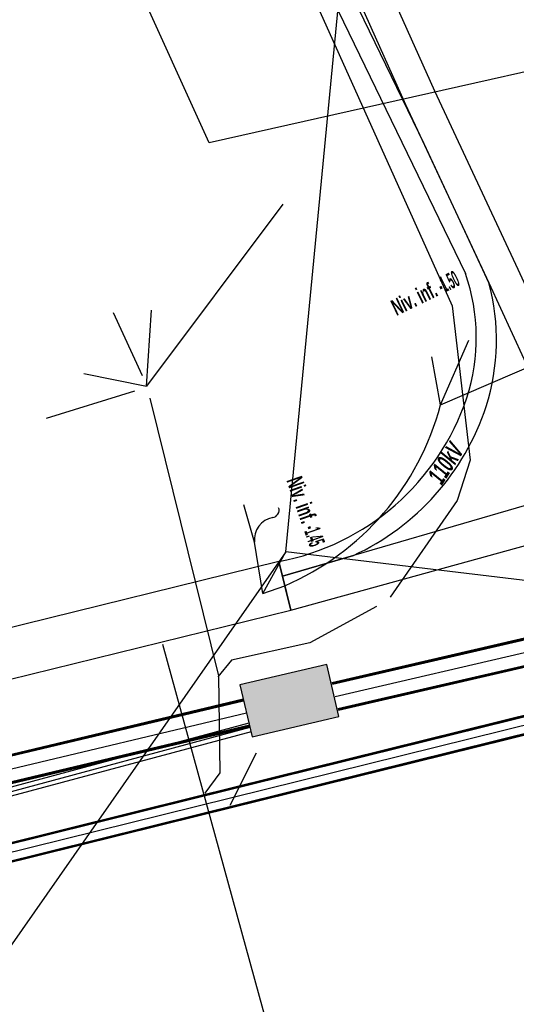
# Model space of a CAD drawing. Header units: metres. Extents: x 2695563 to 2696938, y 1260544 to 1262032.
# Tile 265 of 340: x 2696542 to 2696555, y 1261641 to 1261669. Entities that reach past the tile are written whole.
import ezdxf

# ---------------------------------------------------------------- set-up
doc = ezdxf.new("R2010")
doc.units = ezdxf.units.M
doc.header["$LTSCALE"] = 100
doc.linetypes.add('AUSGEZOGEN', pattern=[0])
for name, color, linetype in [('EU_Cadastre des conduites', 24, 'AUSGEZOGEN'), ('Réseau électrique_Cadastre des conduite_Bord du tracé', 1, 'AUSGEZOGEN'), ('Réseau électrique_Cadastre des conduite_Tronçon de tracé', 1, 'AUSGEZOGEN'), ('Réseau électrique_Cadastre des conduite_Tronçon de tracé_Texte', 1, 'AUSGEZOGEN'), ('Réseau électrique_Cadastre des conduites_Ouvrage_Surface-Ligne-Point', 1, 'AUSGEZOGEN'), ('Réseau électrique_Point altimétrique_Texte', 7, 'AUSGEZOGEN'), ('Télécommunications_SW_Cadastre des conduites_Bord du tracé', 94, 'AUSGEZOGEN'), ('Télécommunications_SW_Cadastre des conduites_Ouvrage', 94, 'AUSGEZOGEN')]:
    doc.layers.add(name, color=color, linetype=linetype)
doc.styles.add('ARIALNARROW', font='ARIALN.TTF')
pattern_1 = [(0, (2708005, 1273150), (6075, 6075), [6075, -6075]), (90, (2708005, 1273150), (-6075, 6075), [6075, -6075])]

# ---------------------------------------------------------------- blocks, each defined once
blk = doc.blocks.new('COMPLEXOBJECT_1654')
at = {"layer": 'Réseau électrique_Cadastre des conduite_Bord du tracé', "color": 1, "linetype": 'AUSGEZOGEN', "transparency": 33554687}
for points in [[(6553.702, 11661.611), (6553.533, 11661.974), (6551.885, 11665.504), (6546.995, 11675.601), (6546.509, 11675.366), (6553.044, 11661.874)], [(6547.813, 11653.805), (6547.914, 11653.397), (6549.904, 11653.976)]]:
    blk.add_lwpolyline(points, dxfattribs=at)
for centre, radius, start, end in [((6547.923, 11660.076), 5.427, 341.9419, 19.3422), ((6547.818, 11660.012), 6.097, 342.2421, 15.2074), ((6546.541, 11660.586), 6.899, 280.6231, 341.4741), ((6546.977, 11660.33), 6.996, 294.736, 341.8591)]:
    blk.add_arc(centre, radius, start, end, dxfattribs=at)
blk = doc.blocks.new('COMPLEXOBJECT_2009')
at = {"layer": 'Réseau électrique_Cadastre des conduite_Tronçon de tracé', "color": 1, "linetype": 'AUSGEZOGEN', "transparency": 33554687}
blk.add_line((6547.365, 11652.909), (6547.128, 11654.348), dxfattribs=at)
for centre, radius, start, end in [((6547.611, 11655.244), 0.209, 278.8348, 19.2377), ((6547.764, 11654.411), 0.639, 100.905, 185.6214)]:
    blk.add_arc(centre, radius, start, end, dxfattribs=at)

msp = doc.modelspace()

# ---------------------------------------------------------------- hatches: boundary and pattern name
at = {"layer": 'Réseau électrique_Cadastre des conduite_Bord du tracé', "lineweight": 18, "transparency": 33554687}
h = msp.add_hatch(dxfattribs=at)
h.set_pattern_fill('MUSTER', color=1, scale=6075, style=0, pattern_type=2)
h.set_pattern_definition(pattern_1)
h.paths.add_polyline_path([(2696544.951, 1261685.001), (2696544.129, 1261684.634), (2696548.256, 1261675.532), (2696552.339, 1261666.421), (2696554.672, 1261661.421), (2696556.635, 1261657.168), (2696557.453, 1261657.545), (2696555.489, 1261661.799), (2696553.158, 1261666.795), (2696549.076, 1261675.902)], flags=0)
h = msp.add_hatch(dxfattribs=at)
h.set_pattern_fill('MUSTER', color=1, scale=6075, style=0, pattern_type=2)
h.set_pattern_definition(pattern_1)
h.paths.add_polyline_path([(2696550.874, 1261653.786), (2696551.042, 1261653.866), (2696551.207, 1261653.95), (2696551.37, 1261654.039), (2696551.531, 1261654.132), (2696551.689, 1261654.229), (2696551.844, 1261654.33), (2696551.997, 1261654.436), (2696552.147, 1261654.545), (2696552.294, 1261654.659), (2696552.438, 1261654.776), (2696552.578, 1261654.897), (2696552.716, 1261655.022), (2696552.85, 1261655.15), (2696552.981, 1261655.282), (2696553.108, 1261655.417), (2696553.231, 1261655.556), (2696553.351, 1261655.697), (2696553.467, 1261655.842), (2696553.579, 1261655.99), (2696553.687, 1261656.141), (2696553.791, 1261656.295), (2696553.891, 1261656.451), (2696553.987, 1261656.61), (2696554.078, 1261656.772), (2696554.166, 1261656.936), (2696554.248, 1261657.102), (2696554.327, 1261657.27), (2696554.401, 1261657.44), (2696554.47, 1261657.612), (2696554.535, 1261657.786), (2696554.595, 1261657.962), (2696554.629, 1261658.07), (2696554.66, 1261658.179), (2696554.689, 1261658.288), (2696554.717, 1261658.398), (2696554.742, 1261658.508), (2696554.766, 1261658.619), (2696554.787, 1261658.73), (2696554.806, 1261658.841), (2696554.823, 1261658.953), (2696554.838, 1261659.065), (2696554.851, 1261659.178), (2696554.862, 1261659.291), (2696554.871, 1261659.403), (2696554.878, 1261659.516), (2696554.882, 1261659.629), (2696554.885, 1261659.742), (2696554.885, 1261659.856), (2696554.884, 1261659.969), (2696554.88, 1261660.082), (2696554.874, 1261660.195), (2696554.866, 1261660.308), (2696554.856, 1261660.421), (2696554.844, 1261660.533), (2696554.83, 1261660.645), (2696554.813, 1261660.757), (2696554.795, 1261660.869), (2696554.774, 1261660.98), (2696554.752, 1261661.091), (2696554.727, 1261661.202), (2696554.701, 1261661.312), (2696554.672, 1261661.421), (2696554.503, 1261661.784), (2696552.855, 1261665.314), (2696547.965, 1261675.411), (2696547.479, 1261675.176), (2696554.014, 1261661.684), (2696554.051, 1261661.576), (2696554.085, 1261661.467), (2696554.117, 1261661.357), (2696554.147, 1261661.247), (2696554.175, 1261661.136), (2696554.2, 1261661.024), (2696554.222, 1261660.912), (2696554.243, 1261660.8), (2696554.261, 1261660.687), (2696554.277, 1261660.574), (2696554.29, 1261660.46), (2696554.301, 1261660.347), (2696554.309, 1261660.233), (2696554.315, 1261660.119), (2696554.319, 1261660.004), (2696554.32, 1261659.89), (2696554.319, 1261659.776), (2696554.316, 1261659.662), (2696554.31, 1261659.547), (2696554.301, 1261659.433), (2696554.291, 1261659.32), (2696554.278, 1261659.206), (2696554.262, 1261659.093), (2696554.244, 1261658.98), (2696554.224, 1261658.868), (2696554.201, 1261658.756), (2696554.176, 1261658.644), (2696554.149, 1261658.533), (2696554.119, 1261658.423), (2696554.087, 1261658.313), (2696554.053, 1261658.204), (2696553.974, 1261657.981), (2696553.888, 1261657.761), (2696553.794, 1261657.544), (2696553.692, 1261657.331), (2696553.584, 1261657.121), (2696553.468, 1261656.915), (2696553.345, 1261656.713), (2696553.215, 1261656.515), (2696553.079, 1261656.322), (2696552.936, 1261656.134), (2696552.787, 1261655.95), (2696552.632, 1261655.772), (2696552.47, 1261655.6), (2696552.303, 1261655.433), (2696552.13, 1261655.271), (2696551.952, 1261655.116), (2696551.769, 1261654.967), (2696551.58, 1261654.824), (2696551.387, 1261654.688), (2696551.189, 1261654.559), (2696550.987, 1261654.436), (2696550.781, 1261654.321), (2696550.571, 1261654.212), (2696550.357, 1261654.111), (2696550.14, 1261654.017), (2696549.92, 1261653.931), (2696549.697, 1261653.852), (2696549.472, 1261653.781), (2696549.244, 1261653.718), (2696549.015, 1261653.663), (2696548.783, 1261653.615), (2696548.884, 1261653.207)], flags=0)
h = msp.add_hatch(dxfattribs=at)
h.set_pattern_fill('MUSTER', color=1, scale=6075, style=0, pattern_type=2)
h.set_pattern_definition(pattern_1)
h.paths.add_polyline_path([(2696549.117, 1261652.256), (2696556.952, 1261654.407), (2696556.46, 1261655.411), (2696548.884, 1261653.207)], flags=0)
h = msp.add_hatch(dxfattribs=at)
h.set_pattern_fill('MUSTER', color=1, scale=6075, style=0, pattern_type=2)
h.set_pattern_definition(pattern_1)
h.paths.add_polyline_path([(2696538.005, 1261649.552), (2696541.224, 1261650.315), (2696549.117, 1261652.256), (2696548.783, 1261653.615), (2696540.895, 1261651.676), (2696537.682, 1261650.915)], flags=0)
at = {"layer": 'Télécommunications_SW_Cadastre des conduites_Ouvrage', "transparency": 33554687}
msp.add_hatch(color=7, dxfattribs=at).paths.add_polyline_path([(2696550.467, 1261649.273), (2696550.126, 1261650.734), (2696547.692, 1261650.166), (2696548.032, 1261648.705)])

# ---------------------------------------------------------------- linework, layer by layer
at = {"layer": 'EU_Cadastre des conduites', "color": 24, "linetype": 'AUSGEZOGEN', "transparency": 33554687}
for p, q in [((2696548.898, 1261663.623), (2696545.07, 1261658.526)), ((2696544.14, 1261660.59), (2696544.953, 1261658.825)), ((2696545.07, 1261658.526), (2696545.212, 1261660.66)), ((2696543.317, 1261658.886), (2696545.07, 1261658.526)), ((2696542.274, 1261657.633), (2696544.749, 1261658.402)), ((2696545.172, 1261658.19), (2696547.091, 1261650.41)), ((2696548.148, 1261648.246), (2696547.41, 1261646.783))]:
    msp.add_line(p, q, dxfattribs=at)
at = {"layer": 'EU_Cadastre des conduites', "linetype": 'AUSGEZOGEN', "transparency": 33554687}
for p, q in [((2696558.775, 1261650.072), (2696546.417, 1261647.013)), ((2696558.78, 1261650.053), (2696546.422, 1261646.994)), ((2696558.784, 1261650.033), (2696546.427, 1261646.974)), ((2696558.896, 1261649.587), (2696546.537, 1261646.528)), ((2696558.9, 1261649.567), (2696546.542, 1261646.508)), ((2696558.905, 1261649.548), (2696546.547, 1261646.489)), ((2696546.417, 1261647.013), (2696530.601, 1261643.099)), ((2696546.422, 1261646.994), (2696530.606, 1261643.08)), ((2696546.427, 1261646.974), (2696530.611, 1261643.06)), ((2696546.537, 1261646.528), (2696530.721, 1261642.614)), ((2696546.542, 1261646.508), (2696530.726, 1261642.594)), ((2696546.547, 1261646.489), (2696530.731, 1261642.575))]:
    msp.add_line(p, q, dxfattribs=at)
at = {"layer": 'EU_Cadastre des conduites', "color": 255, "transparency": 33554687}
for p, q in [((2696558.84, 1261649.81), (2696546.482, 1261646.751)), ((2696546.482, 1261646.751), (2696530.666, 1261642.837))]:
    msp.add_line(p, q, dxfattribs=at)
at = {"layer": 'EU_Cadastre des conduites', "color": 24, "linetype": 'AUSGEZOGEN', "transparency": 33554687}
for points in [[(2696546.227, 1261677.279), (2696553.638, 1261660.775), (2696554.147, 1261656.457), (2696553.787, 1261655.326), (2696551.907, 1261652.622)], [(2696551.52, 1261652.354), (2696549.654, 1261651.336), (2696547.459, 1261650.852), (2696547.078, 1261650.381)], [(2696547.091, 1261650.41), (2696547.128, 1261647.695), (2696546.707, 1261647.123)]]:
    msp.add_lwpolyline(points, dxfattribs=at)
at = {"layer": 'Réseau électrique_Cadastre des conduite_Bord du tracé', "color": 1, "linetype": 'AUSGEZOGEN', "transparency": 33554687}
for points in [[(2696544.951, 1261685.001), (2696544.129, 1261684.634), (2696548.256, 1261675.532), (2696552.339, 1261666.421), (2696554.672, 1261661.421), (2696556.635, 1261657.168), (2696557.453, 1261657.545), (2696555.489, 1261661.799), (2696553.158, 1261666.795), (2696549.076, 1261675.902), (2696544.951, 1261685.001)], [(2696549.117, 1261652.256), (2696556.952, 1261654.407), (2696556.46, 1261655.411), (2696548.884, 1261653.207), (2696549.117, 1261652.256)], [(2696538.005, 1261649.552), (2696541.224, 1261650.315), (2696549.117, 1261652.256), (2696548.783, 1261653.615), (2696540.895, 1261651.676), (2696537.682, 1261650.915), (2696538.005, 1261649.552)]]:
    msp.add_lwpolyline(points, close=True, dxfattribs=at)
at = {"layer": 'Réseau électrique_Cadastre des conduite_Tronçon de tracé', "color": 1, "linetype": 'AUSGEZOGEN', "transparency": 33554687}
for p, q in [((2696548.978, 1261653.885), (2696551.155, 1261676.472)), ((2696553.318, 1261658.004), (2696561.666, 1261661.608)), ((2696553.318, 1261658.004), (2696554.113, 1261659.813)), ((2696553.318, 1261658.004), (2696553.075, 1261659.352)), ((2696548.098, 1261654.158), (2696547.8, 1261655.206)), ((2696548.978, 1261653.885), (2696539.793, 1261640.741)), ((2696548.335, 1261652.719), (2696548.978, 1261653.885)), ((2696548.335, 1261652.719), (2696548.95, 1261652.935)), ((2696549.955, 1261635.176), (2696545.535, 1261651.295))]:
    msp.add_line(p, q, dxfattribs=at)
msp.add_arc((2696545.917, 1261659.965), 7.656, 293.3373, 345.1592, dxfattribs=at)
at = {"layer": 'Réseau électrique_Cadastre des conduites_Ouvrage_Surface-Ligne-Point', "color": 1, "linetype": 'AUSGEZOGEN', "transparency": 33554687}
msp.add_line((2696566.127, 1261651.831), (2696548.978, 1261653.884), dxfattribs=at)
at = {"layer": 'Télécommunications_SW_Cadastre des conduites_Bord du tracé', "linetype": 'AUSGEZOGEN', "transparency": 33554687}
for p, q in [((2696550.273, 1261650.229), (2696563.382, 1261653.26)), ((2696550.279, 1261650.204), (2696563.387, 1261653.235)), ((2696550.284, 1261650.18), (2696563.393, 1261653.21)), ((2696550.442, 1261649.498), (2696563.547, 1261652.528)), ((2696550.447, 1261649.474), (2696563.553, 1261652.503)), ((2696550.453, 1261649.449), (2696563.558, 1261652.478)), ((2696547.784, 1261649.758), (2696509.812, 1261640.725)), ((2696547.79, 1261649.733), (2696509.818, 1261640.7)), ((2696547.796, 1261649.708), (2696509.824, 1261640.675)), ((2696547.958, 1261649.028), (2696509.986, 1261639.995)), ((2696547.964, 1261649.003), (2696509.992, 1261639.97)), ((2696547.97, 1261648.978), (2696509.998, 1261639.945)), ((2696547.94, 1261649.086), (2696526.705, 1261643.387)), ((2696548.004, 1261648.844), (2696526.803, 1261643.155))]:
    msp.add_line(p, q, dxfattribs=at)
at = {"layer": 'Télécommunications_SW_Cadastre des conduites_Bord du tracé', "color": 255, "transparency": 33554687}
for p, q in [((2696550.363, 1261649.839), (2696563.47, 1261652.869)), ((2696547.877, 1261649.368), (2696509.905, 1261640.335)), ((2696547.972, 1261648.965), (2696526.754, 1261643.271))]:
    msp.add_line(p, q, dxfattribs=at)
at = {"layer": 'Télécommunications_SW_Cadastre des conduites_Bord du tracé', "color": 94, "linetype": 'AUSGEZOGEN', "transparency": 33554687}
msp.add_lwpolyline([(2696574.22, 1261656.12), (2696569.27, 1261662.52), (2696565.82, 1261669.6), (2696563.47, 1261669.084), (2696546.833, 1261665.347), (2696519.057, 1261726.432), (2696505.92, 1261720.63), (2696490.07, 1261713.6), (2696488.606, 1261717.168), (2696486.955, 1261721.194), (2696484.11, 1261728.13)], dxfattribs=at)
at = {"layer": 'Télécommunications_SW_Cadastre des conduites_Ouvrage', "color": 94, "transparency": 33554687}
msp.add_lwpolyline([(2696550.467, 1261649.273), (2696550.126, 1261650.734), (2696547.692, 1261650.166), (2696548.032, 1261648.705), (2696550.467, 1261649.273)], close=True, dxfattribs=at)

# ---------------------------------------------------------------- block references
at = {"layer": 'Réseau électrique_Cadastre des conduite_Bord du tracé', "color": 1, "linetype": 'AUSGEZOGEN', "lineweight": -3, "transparency": 33554687}
msp.add_blockref('COMPLEXOBJECT_1654', (2690000.97, 1249999.81), dxfattribs=at)
at = {"layer": 'Réseau électrique_Cadastre des conduite_Tronçon de tracé', "color": 1, "linetype": 'AUSGEZOGEN', "lineweight": -3, "transparency": 33554687}
msp.add_blockref('COMPLEXOBJECT_2009', (2690000.97, 1249999.81), dxfattribs=at)

# ---------------------------------------------------------------- texts
at = {"layer": 'Réseau électrique_Cadastre des conduite_Tronçon de tracé_Texte', "color": 1, "transparency": 33554687, "insert": (2696553.463, 1261656.368), "char_height": 0.5075, "width": 1.34542, "attachment_point": 5, "rotation": 56.9664, "style": 'ARIALNARROW'}
msp.add_mtext('\\A1;{\\fArial Narrow|i1|b1;\\H0.507500;\\W0.700000;\\C1;110kV}\\P', dxfattribs=at)
at = {"layer": 'Réseau électrique_Point altimétrique_Texte', "color": 1, "transparency": 33554687, "char_height": 0.45675, "width": 6, "attachment_point": 6, "style": 'ARIALNARROW'}
for s, insert, rotation in [('\\A1;{\\fArial Narrow|b1|i0|c0|p34;\\H1x;\\W0.7;Niv. inf. \\W0.49;-1.50}', (2696553.793, 1261661.572), 25.8453), ('\\A1;{\\fArial Narrow|b1|i0|c0|p34;\\H1x;\\W0.7;Niv. inf. \\W0.49;-1.45}', (2696549.869, 1261654.071), 289.3464)]:
    msp.add_mtext(s, dxfattribs=dict(at, insert=insert, rotation=rotation))

doc.saveas('drawing.dxf')
